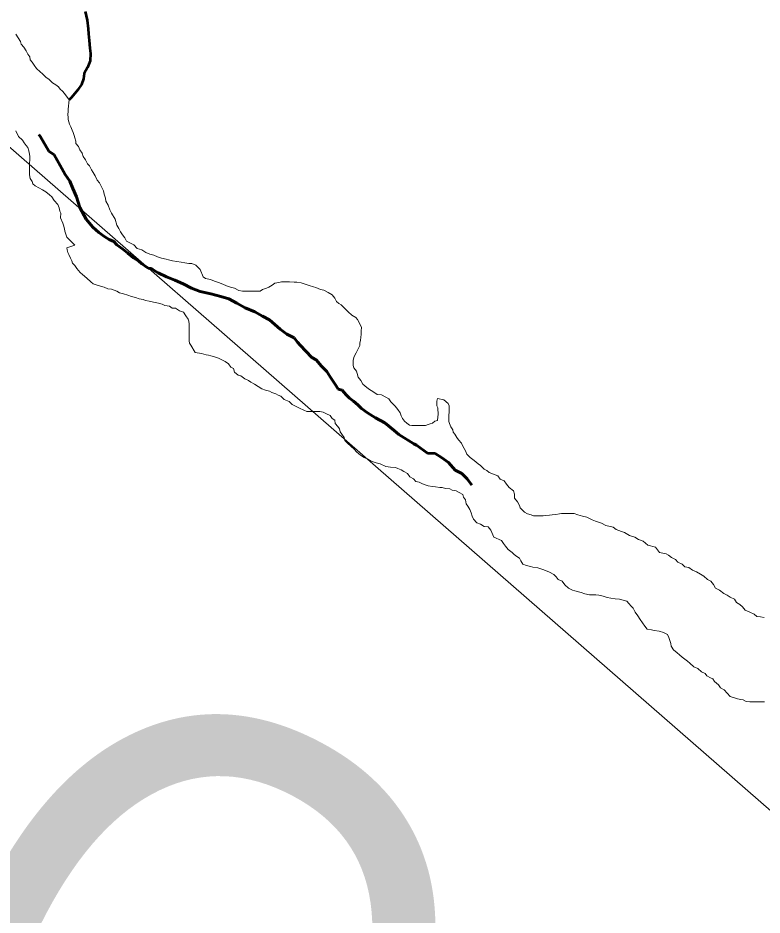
# Model space of a CAD drawing. Extents: x 553962 to 842807, y 8883888 to 9032388.
# Drawn here: x 804564 to 805246, y 9013606 to 9014427 of the extents above; entities that cross this region are included whole.
import ezdxf

# ---------------------------------------------------------------- set-up
doc = ezdxf.new("R2010")
doc.units = 0
doc.header["$LTSCALE"] = 150
doc.linetypes.add('LONG_DASH_SHORT_DASH', pattern=[9.9, 6, -1.2, 1.5, -1.2])
doc.layers.add('60', color=7, linetype='Continuous', lineweight=53)

msp = doc.modelspace()

# ---------------------------------------------------------------- linework, layer by layer
at = {"layer": '60', "lineweight": 13}
for points in [[(812828.9, 9008952.9), (811989, 9010721), (811110.1, 9010838.5), (810182.8, 9011705), (809089.2, 9011827.6), (808724.8, 9012455.9), (806843.8, 9013427.5), (805356.6, 9013611.3), (804061.8, 9014740.5), (803186.9, 9014617.9)], [(804562.5, 9014412.4), (804564.5, 9014408.9), (804566.7, 9014405.7), (804567.5, 9014403.4), (804569.7, 9014400.4), (804571.9, 9014397.1), (804573.6, 9014394.1), (804575.4, 9014391.8), (804575.6, 9014388.8), (804577.3, 9014386.8), (804579.3, 9014384), (804581.3, 9014381), (804584.8, 9014378), (804587, 9014376.2), (804590, 9014373), (804593, 9014370.9), (804596, 9014367.9), (804599.2, 9014366.1), (804601.4, 9014364.1), (804603.2, 9014362.1), (804605.2, 9014360.1), (804606.9, 9014358.1), (804611.3, 9014352.3), (804610.3, 9014343.8), (804610.3, 9014341.8), (804610.2, 9014338.5), (804610.5, 9014336.5), (804610.5, 9014334.3), (804610.9, 9014332.2), (804611.7, 9014330), (804612.7, 9014327.7), (804614.1, 9014324.5), (804614.9, 9014322.5), (804615.8, 9014319.5), (804616.6, 9014317.4), (804617.3, 9014314.4), (804617.5, 9014312.4), (804620, 9014309.4), (804621.2, 9014306.4), (804623.2, 9014303.4), (804624.2, 9014300.4), (804626.4, 9014297.3), (804628.2, 9014293.8), (804629.9, 9014291.8), (804631.6, 9014288.1), (804633.3, 9014285.8), (804635.1, 9014282.8), (804637, 9014278.8), (804639, 9014276.2), (804641.2, 9014272), (804642.7, 9014269), (804643.2, 9014265.9), (804644.7, 9014262.2), (804644.9, 9014259.4), (804646.9, 9014255.7), (804648.6, 9014251.4), (804650.1, 9014248.6), (804653.3, 9014243.1), (804655, 9014237.6), (804656.7, 9014234.6), (804658.4, 9014231.3), (804660.2, 9014228.5), (804662.4, 9014225.8), (804663.9, 9014222.8), (804667.4, 9014221), (804670.4, 9014219.5), (804673.6, 9014216.2), (804677.8, 9014214.9), (804681.6, 9014212.6), (804685.1, 9014211.1), (804688.8, 9014210.1), (804692.3, 9014208.5), (804696, 9014207.3), (804700, 9014206.5), (804702.3, 9014205.7), (804706, 9014204.9), (804710, 9014204.2), (804713.8, 9014203.6), (804717.3, 9014203.1), (804721, 9014202.3), (804723.5, 9014202.3), (804727.2, 9014200.8), (804731.2, 9014196.8), (804733.9, 9014190.2), (804736.2, 9014188.7), (804740.7, 9014187.9), (804744.4, 9014186.2), (804748.1, 9014185.1), (804751.9, 9014183.6), (804755.4, 9014181.8), (804759.1, 9014180.8), (804762.8, 9014179.8), (804766.6, 9014177.8)], [(804766.6, 9014177.8), (804762.8, 9014179.8), (804759.1, 9014180.8), (804755.4, 9014181.8), (804751.9, 9014183.6), (804748.1, 9014185.1), (804744.4, 9014186.2), (804740.7, 9014187.9), (804736.2, 9014188.7), (804733.9, 9014190.2), (804731.2, 9014196.8), (804727.2, 9014200.8), (804723.5, 9014202.3), (804721, 9014202.3), (804717.3, 9014203.1), (804713.8, 9014203.6), (804710, 9014204.2), (804706, 9014204.9), (804702.3, 9014205.7), (804700, 9014206.5), (804696, 9014207.3), (804692.3, 9014208.5), (804688.8, 9014210.1), (804685.1, 9014211.1), (804681.6, 9014212.6), (804677.8, 9014214.9), (804673.6, 9014216.2), (804670.4, 9014219.5), (804667.4, 9014221), (804663.9, 9014222.8), (804662.4, 9014225.8), (804660.2, 9014228.5), (804658.4, 9014231.3), (804656.7, 9014234.6), (804655, 9014237.6), (804653.3, 9014243.1), (804650.1, 9014248.6), (804648.6, 9014251.4), (804646.9, 9014255.7), (804644.9, 9014259.4), (804644.7, 9014262.2), (804643.2, 9014265.9), (804642.7, 9014269), (804641.2, 9014272), (804639, 9014276.2), (804637, 9014278.8), (804635.1, 9014282.8), (804633.3, 9014285.8), (804631.6, 9014288.1), (804629.9, 9014291.8), (804628.2, 9014293.8), (804626.4, 9014297.3), (804624.2, 9014300.4), (804623.2, 9014303.4), (804621.2, 9014306.4), (804620, 9014309.4), (804617.5, 9014312.4), (804617.3, 9014314.4), (804616.6, 9014317.4), (804615.8, 9014319.5), (804614.9, 9014322.5), (804614.1, 9014324.5), (804612.7, 9014327.7), (804611.7, 9014330), (804610.9, 9014332.2), (804610.5, 9014334.3), (804610.5, 9014336.5), (804610.2, 9014338.5), (804610.3, 9014341.8), (804610.3, 9014343.8), (804611.3, 9014352.3), (804606.9, 9014358.1), (804605.2, 9014360.1), (804603.2, 9014362.1), (804601.4, 9014364.1), (804599.2, 9014366.1), (804596, 9014367.9), (804593, 9014370.9), (804590, 9014373), (804587, 9014376.2), (804584.8, 9014378), (804581.3, 9014381), (804579.3, 9014384), (804577.3, 9014386.8), (804575.6, 9014388.8), (804575.4, 9014391.8), (804573.6, 9014394.1), (804571.9, 9014397.1), (804569.7, 9014400.4), (804567.5, 9014403.4), (804566.7, 9014405.7), (804564.5, 9014408.9), (804562.5, 9014412.4)], [(804603.6, 9014248.4), (804602.8, 9014250.4), (804602.1, 9014253.5), (804600.9, 9014256.5), (804597.6, 9014260.2), (804595.4, 9014263.3), (804593.2, 9014265.3), (804589.9, 9014268.1), (804587, 9014269.8), (804583.5, 9014271.6), (804580.2, 9014273.4), (804578, 9014275.4), (804577.5, 9014277.4), (804575.5, 9014280.2), (804575.1, 9014283.7), (804575.1, 9014285.7), (804575.1, 9014289.7), (804575.1, 9014293.9), (804575.2, 9014297.7), (804575.2, 9014300.4), (804575, 9014302.5), (804574.5, 9014305.5), (804573.5, 9014308.5), (804572, 9014310.5), (804570, 9014313), (804568.5, 9014315.3), (804564.8, 9014318.8), (804562.4, 9014323.8)], [(804857.2, 9014053), (804855, 9014055.8), (804854.5, 9014058.8), (804852.2, 9014060.5), (804850.2, 9014063.3), (804847, 9014064.8), (804843.8, 9014066.3), (804840.8, 9014066.9), (804838, 9014066.9), (804834, 9014066.9), (804831.8, 9014066.9), (804828.8, 9014066.9), (804826.3, 9014068.2), (804822.3, 9014070), (804819.1, 9014071.5), (804815.6, 9014073.3), (804812.6, 9014076.1), (804808.3, 9014077.8), (804805.1, 9014080.9), (804802.6, 9014081.9), (804800.4, 9014083.2), (804796.9, 9014084.4), (804794.6, 9014085.4), (804791.2, 9014086.5), (804787.7, 9014087.7), (804784.4, 9014089.8), (804780.9, 9014091.8), (804777.7, 9014093.6), (804775.5, 9014095.3), (804772, 9014096.9), (804768.5, 9014099.4), (804766.2, 9014100.2), (804762.8, 9014102.9), (804761.8, 9014106.2), (804759.3, 9014107.5), (804757.1, 9014110.5), (804754.1, 9014112.7), (804751.8, 9014114), (804747.9, 9014115.8), (804744.4, 9014116.8), (804741.1, 9014117.8), (804738.9, 9014118.6), (804736.6, 9014118.9), (804732.6, 9014119.9), (804726.6, 9014120.9), (804722.7, 9014127.5), (804721.5, 9014129.5), (804721.2, 9014131.5), (804721.2, 9014135), (804721.3, 9014137.8), (804721.3, 9014141.2), (804721.3, 9014144.8), (804721.1, 9014146.8), (804720.8, 9014149.5), (804720.4, 9014151.5), (804718.1, 9014154.5), (804715.9, 9014157.8), (804712.2, 9014159.1), (804708.7, 9014161.4), (804705.7, 9014161.6), (804703.2, 9014163.2), (804699, 9014163.9), (804696.5, 9014165.2), (804693, 9014166), (804688.5, 9014167), (804684.7, 9014167.8), (804681.2, 9014168.6), (804679, 9014169.3), (804675.5, 9014170.1), (804672, 9014171.4), (804668.5, 9014172.1), (804665, 9014173.4), (804661, 9014174.7), (804657.3, 9014175.5), (804654.8, 9014177), (804650, 9014178.8), (804646.8, 9014179.3), (804643.3, 9014180.6), (804637.8, 9014182.4), (804633.3, 9014183.9), (804631.1, 9014185.7), (804627.4, 9014188.9), (804623.4, 9014192.2), (804621.4, 9014194.2), (804618.2, 9014197.8), (804616.4, 9014200.5), (804614.5, 9014202.8), (804613.7, 9014204.8), (804612.5, 9014207.3), (804611, 9014210.6), (804610, 9014212.6), (804609.6, 9014214.8), (804609.3, 9014216.8), (804616.6, 9014219.1), (804609.1, 9014226.6), (804607.4, 9014231.9), (804606.9, 9014234.1), (804606.2, 9014237.4), (804605.5, 9014239.4), (804603.5, 9014244.2), (804603.6, 9014248.4)], [(804766.6, 9014177.8), (804770.1, 9014177), (804772.1, 9014177), (804774.1, 9014177), (804777.6, 9014177.2), (804780.6, 9014177.2), (804784.3, 9014177.1), (804786.3, 9014177.1), (804788.3, 9014178.6), (804792.1, 9014179.8), (804794.1, 9014180.6), (804797.1, 9014182.6), (804799.7, 9014184.3), (804803.2, 9014185), (804805.7, 9014185.5), (804809.7, 9014185.5), (804813.2, 9014185.5), (804817.2, 9014185.4), (804819.7, 9014185.2), (804823.7, 9014184.6), (804826.4, 9014183.9), (804831.2, 9014182.3), (804834.9, 9014181.1), (804837.1, 9014180.3), (804841.4, 9014178.5), (804844.6, 9014178), (804848.6, 9014175.7), (804852.1, 9014173.7), (804854.6, 9014170.7), (804856.1, 9014167.7), (804858.3, 9014165.9), (804860.5, 9014164.4), (804863.8, 9014161.1), (804866.7, 9014158.1), (804870, 9014155), (804873.7, 9014153), (804875.4, 9014151), (804877.2, 9014147.7), (804878.9, 9014143.7), (804878.8, 9014140.7), (804878.6, 9014137.7), (804878.3, 9014134.5), (804878, 9014132.2), (804877.5, 9014129.5), (804877.5, 9014127.2), (804875.5, 9014123.7), (804874.2, 9014120.5), (804872.4, 9014117.2), (804871.4, 9014114), (804871.4, 9014111), (804871.4, 9014109), (804872.1, 9014107), (804874.3, 9014103.7), (804875.1, 9014101.7), (804876, 9014098.2), (804878.3, 9014095.2), (804880.2, 9014091.9), (804884, 9014088.8), (804886.2, 9014087.1), (804889.4, 9014085.1), (804893.2, 9014082.5), (804897.2, 9014082), (804901.2, 9014080), (804904.1, 9014078.5), (804905.9, 9014075.7), (804908.1, 9014073.7), (804909.8, 9014071.7), (804912.3, 9014068.6), (804914.3, 9014065.6), (804915.3, 9014062.9), (804916.5, 9014060.6), (804918.2, 9014058.1), (804920.5, 9014056.3), (804923, 9014054.3), (804925.2, 9014054), (804927.5, 9014054), (804930, 9014054), (804932, 9014054), (804934.2, 9014054), (804937.5, 9014054.2), (804940, 9014054.9), (804942, 9014055.7), (804944, 9014056.2), (804946.2, 9014057.9), (804948.5, 9014058.6), (804949, 9014062.1), (804949.1, 9014064.1), (804949.1, 9014066.1), (804948.8, 9014068.2), (804948.8, 9014070.2), (804947.9, 9014072.2), (804947.9, 9014074.4), (804947.9, 9014076.4), (804948.7, 9014078.9), (804954.4, 9014077.6), (804958.4, 9014074.1), (804959.4, 9014072.1), (804959.3, 9014068.8), (804959.3, 9014066.6), (804958.8, 9014063.3), (804958.8, 9014060.3)], [(804958.8, 9014060.3), (804958.8, 9014063.3), (804959.3, 9014066.6), (804959.3, 9014068.8), (804959.4, 9014072.1), (804958.4, 9014074.1), (804954.4, 9014077.6), (804948.7, 9014078.9), (804947.9, 9014076.4), (804947.9, 9014074.4), (804947.9, 9014072.2), (804948.8, 9014070.2), (804948.8, 9014068.2), (804949.1, 9014066.1), (804949.1, 9014064.1), (804949, 9014062.1), (804948.5, 9014058.6), (804946.2, 9014057.9), (804944, 9014056.2), (804942, 9014055.7), (804940, 9014054.9), (804937.5, 9014054.2), (804934.2, 9014054), (804932, 9014054), (804930, 9014054), (804927.5, 9014054), (804925.2, 9014054), (804923, 9014054.3), (804920.5, 9014056.3), (804918.2, 9014058.1), (804916.5, 9014060.6), (804915.3, 9014062.9), (804914.3, 9014065.6), (804912.3, 9014068.6), (804909.8, 9014071.7), (804908.1, 9014073.7), (804905.9, 9014075.7), (804904.1, 9014078.5), (804901.2, 9014080), (804897.2, 9014082), (804893.2, 9014082.5), (804889.4, 9014085.1), (804886.2, 9014087.1), (804884, 9014088.8), (804880.2, 9014091.9), (804878.3, 9014095.2), (804876, 9014098.2), (804875.1, 9014101.7), (804874.3, 9014103.7), (804872.1, 9014107), (804871.4, 9014109), (804871.4, 9014111), (804871.4, 9014114), (804872.4, 9014117.2), (804874.2, 9014120.5), (804875.5, 9014123.7), (804877.5, 9014127.2), (804877.5, 9014129.5), (804878, 9014132.2), (804878.3, 9014134.5), (804878.6, 9014137.7), (804878.8, 9014140.7), (804878.9, 9014143.7), (804877.2, 9014147.7), (804875.4, 9014151), (804873.7, 9014153), (804870, 9014155), (804866.7, 9014158.1), (804863.8, 9014161.1), (804860.5, 9014164.4), (804858.3, 9014165.9), (804856.1, 9014167.7), (804854.6, 9014170.7), (804852.1, 9014173.7), (804848.6, 9014175.7), (804844.6, 9014178), (804841.4, 9014178.5), (804837.1, 9014180.3), (804834.9, 9014181.1), (804831.2, 9014182.3), (804826.4, 9014183.9), (804823.7, 9014184.6), (804819.7, 9014185.2), (804817.2, 9014185.4), (804813.2, 9014185.5), (804809.7, 9014185.5), (804805.7, 9014185.5), (804803.2, 9014185), (804799.7, 9014184.3), (804797.1, 9014182.6), (804794.1, 9014180.6), (804792.1, 9014179.8), (804788.3, 9014178.6), (804786.3, 9014177.1), (804784.3, 9014177.1), (804780.6, 9014177.2), (804777.6, 9014177.2), (804774.1, 9014177), (804772.1, 9014177), (804770.1, 9014177), (804766.6, 9014177.8)], [(804958.8, 9014060.3), (804959, 9014057.8), (804959.7, 9014055.8), (804960.7, 9014052.8), (804962.5, 9014050), (804962.9, 9014048), (804964.4, 9014046), (804966.2, 9014043.2), (804967.9, 9014041), (804970.4, 9014038), (804971.6, 9014035.7), (804973.1, 9014032.9), (804974.3, 9014030.9), (804975.5, 9014027.9), (804978.5, 9014024.9), (804982.2, 9014022.1), (804985.7, 9014019.1), (804988, 9014017.3), (804991.4, 9014014), (804993.7, 9014012.8), (804995.9, 9014011), (804999.7, 9014009.5), (805003.7, 9014008), (805006.1, 9014004.9), (805009.6, 9014003.4), (805011.8, 9014000.4), (805014.3, 9013997.4), (805018.1, 9013994.1), (805019, 9013991.3), (805019.2, 9013987.6), (805021.7, 9013984.3), (805023.5, 9013980.8), (805024.2, 9013978.8), (805026.2, 9013976.8), (805028.2, 9013974.7), (805031.1, 9013973.2), (805034.4, 9013972.2), (805036.6, 9013971.4), (805041.6, 9013971.4), (805045.4, 9013971.4), (805047.6, 9013971.6), (805051.1, 9013971.8), (805053.7, 9013972.1), (805056.9, 9013972.6), (805060.2, 9013973.3), (805062.2, 9013973.5), (805065.4, 9013973.5), (805067.4, 9013973.5), (805069.9, 9013973.5), (805073.7, 9013973.4), (805077.2, 9013972.4), (805081.4, 9013970.9), (805085.4, 9013970.1), (805090.1, 9013967.8), (805093.1, 9013966.3), (805098.6, 9013964.5), (805102.8, 9013962.5), (805109.3, 9013960.9), (805112.1, 9013958.9), (805117.1, 9013956.9), (805119.8, 9013956.1), (805124.3, 9013953.3), (805129.3, 9013951.8), (805132.5, 9013949.8), (805137, 9013948), (805141.2, 9013944.5), (805148.2, 9013942.7), (805151.9, 9013937.9), (805157.9, 9013936.6), (805160.2, 9013935.3), (805162.7, 9013933.3), (805166.4, 9013931.3), (805168.6, 9013929), (805172.6, 9013927.2), (805175.1, 9013924.7), (805178.6, 9013923.9), (805182.1, 9013921.7), (805185.6, 9013919.9), (805189.3, 9013917.8), (805192.5, 9013916.1), (805195.8, 9013913.1), (805199, 9013911.5), (805201.2, 9013908.5), (805203.2, 9013905.2), (805206.7, 9013903.2), (805210.7, 9013900.2), (805213.9, 9013898.7), (805216.4, 9013896.9), (805220.4, 9013895.1), (805222.4, 9013892.1), (805225.3, 9013890.1), (805227.8, 9013888.1), (805230.3, 9013884.8), (805234.6, 9013883), (805238.5, 9013881.2), (805241, 9013879.2), (805244.3, 9013878.7), (805247.8, 9013878.2)], [(805247.8, 9013878.2), (805244.3, 9013878.7), (805241, 9013879.2), (805238.5, 9013881.2), (805234.6, 9013883), (805230.3, 9013884.8), (805227.8, 9013888.1), (805225.3, 9013890.1), (805222.4, 9013892.1), (805220.4, 9013895.1), (805216.4, 9013896.9), (805213.9, 9013898.7), (805210.7, 9013900.2), (805206.7, 9013903.2), (805203.2, 9013905.2), (805201.2, 9013908.5), (805199, 9013911.5), (805195.8, 9013913.1), (805192.5, 9013916.1), (805189.3, 9013917.8), (805185.6, 9013919.9), (805182.1, 9013921.7), (805178.6, 9013923.9), (805175.1, 9013924.7), (805172.6, 9013927.2), (805168.6, 9013929), (805166.4, 9013931.3), (805162.7, 9013933.3), (805160.2, 9013935.3), (805157.9, 9013936.6), (805151.9, 9013937.9), (805148.2, 9013942.7), (805141.2, 9013944.5), (805137, 9013948), (805132.5, 9013949.8), (805129.3, 9013951.8), (805124.3, 9013953.3), (805119.8, 9013956.1), (805117.1, 9013956.9), (805112.1, 9013958.9), (805109.3, 9013960.9), (805102.8, 9013962.5), (805098.6, 9013964.5), (805093.1, 9013966.3), (805090.1, 9013967.8), (805085.4, 9013970.1), (805081.4, 9013970.9), (805077.2, 9013972.4), (805073.7, 9013973.4), (805069.9, 9013973.5), (805067.4, 9013973.5), (805065.4, 9013973.5), (805062.2, 9013973.5), (805060.2, 9013973.3), (805056.9, 9013972.6), (805053.7, 9013972.1), (805051.1, 9013971.8), (805047.6, 9013971.6), (805045.4, 9013971.4), (805041.6, 9013971.4), (805036.6, 9013971.4), (805034.4, 9013972.2), (805031.1, 9013973.2), (805028.2, 9013974.7), (805026.2, 9013976.8), (805024.2, 9013978.8), (805023.5, 9013980.8), (805021.7, 9013984.3), (805019.2, 9013987.6), (805019, 9013991.3), (805018.1, 9013994.1), (805014.3, 9013997.4), (805011.8, 9014000.4), (805009.6, 9014003.4), (805006.1, 9014004.9), (805003.7, 9014008), (804999.7, 9014009.5), (804995.9, 9014011), (804993.7, 9014012.8), (804991.4, 9014014), (804988, 9014017.3), (804985.7, 9014019.1), (804982.2, 9014022.1), (804978.5, 9014024.9), (804975.5, 9014027.9), (804974.3, 9014030.9), (804973.1, 9014032.9), (804971.6, 9014035.7), (804970.4, 9014038), (804967.9, 9014041), (804966.2, 9014043.2), (804964.4, 9014046), (804962.9, 9014048), (804962.5, 9014050), (804960.7, 9014052.8), (804959.7, 9014055.8), (804959, 9014057.8), (804958.8, 9014060.3)], [(805144.6, 9013866.8), (805140.6, 9013867.6), (805138.4, 9013870.4), (805136.2, 9013873.4), (805134.2, 9013876.4), (805132, 9013879.9), (805129.5, 9013883.2), (805127.8, 9013886.7), (805125.8, 9013888.7), (805123.8, 9013891.2), (805121.8, 9013893.3), (805118.6, 9013894), (805115.3, 9013895.1), (805111.1, 9013895.3), (805107.3, 9013895.9), (805103.8, 9013896.4), (805100.3, 9013897.7), (805096.4, 9013898.7), (805093.6, 9013899), (805089.9, 9013899), (805087.6, 9013899), (805083.4, 9013900), (805080.1, 9013901), (805074.4, 9013902.6), (805072.1, 9013903.3), (805068.4, 9013905.1), (805065.2, 9013908.2), (805062.7, 9013911.4), (805059.2, 9013913), (805057.2, 9013915.5), (805055, 9013917.7), (805051.2, 9013919.8), (805046, 9013921.8), (805040.5, 9013923.6), (805036, 9013924.4), (805033.8, 9013924.9), (805030, 9013925.9), (805026.8, 9013927.2), (805024.8, 9013930.2), (805023.8, 9013932.5), (805021.1, 9013934), (805018.9, 9013935.8), (805016.9, 9013937.8), (805013.4, 9013940.5), (805010.9, 9013943.6), (805008.9, 9013946.1), (805007.2, 9013948.8), (805000.2, 9013951.9), (804997.3, 9013958.2), (804995, 9013961.2), (804991.3, 9013961.7), (804987.8, 9013963.7), (804984.6, 9013965), (804981.6, 9013968.3), (804980.4, 9013971.1), (804979.4, 9013974.1), (804978.2, 9013977.1), (804976.4, 9013980.3), (804974.7, 9013982.3), (804974.2, 9013986.1), (804972.5, 9013988.4), (804971.8, 9013990.9), (804968.3, 9013992.7), (804965.8, 9013994.2), (804962, 9013994.7), (804959.8, 9013996), (804956, 9013996.5), (804952.8, 9013997.3), (804950.8, 9013997.3), (804946.8, 9013997.8), (804944.1, 9013998.1), (804940.1, 9013998.9), (804936.3, 9014000.1), (804934.1, 9014000.9), (804931.8, 9014002.2), (804928.6, 9014002.9), (804926.6, 9014005.2), (804923.1, 9014007), (804921.1, 9014010), (804917.6, 9014012), (804915.4, 9014013.5), (804912.4, 9014014.8), (804910.2, 9014015.6), (804905.4, 9014015.9), (804901.4, 9014016.6), (804896.2, 9014018.9), (804892.4, 9014020), (804887.7, 9014021.5), (804884.7, 9014023.3), (804881.5, 9014024.8), (804878.2, 9014026.8), (804874.5, 9014029.8), (804872.5, 9014032.1), (804868.8, 9014035.4), (804866.8, 9014037.4), (804863.6, 9014040.4), (804863.1, 9014043.2), (804861.1, 9014046.2), (804859.4, 9014048.2), (804858.9, 9014051), (804857.2, 9014053)], [(805247.9, 9013801), (805243.7, 9013801.1), (805240.2, 9013801.1), (805238.2, 9013801.1), (805234.7, 9013801.1), (805231.2, 9013801.4), (805228.4, 9013802.7), (805226.2, 9013803.2), (805223.4, 9013803.7), (805216.5, 9013806), (805211, 9013812.1), (805207.8, 9013813.8), (805205.8, 9013816.6), (805202.3, 9013819.6), (805200.8, 9013822.1), (805198.6, 9013822.9), (805195.1, 9013824.9), (805193.6, 9013826.9), (805190.4, 9013828.5), (805186.9, 9013831.5), (805183.4, 9013833), (805179.7, 9013836.3), (805177.4, 9013838.1), (805172.7, 9013841.8), (805170.2, 9013843.9), (805168, 9013845.9), (805164.8, 9013848.7), (805162.5, 9013851.9), (805162.1, 9013854.4), (805161.3, 9013857.2), (805160.3, 9013860), (805159.1, 9013862.7), (805155.6, 9013864.5), (805151.6, 9013865.8), (805146.9, 9013866.3), (805144.6, 9013866.8)]]:
    msp.add_lwpolyline(points, dxfattribs=at)
at = {"layer": '60'}
msp.add_lwpolyline([(804626, 9014433.3), (804627.7, 9014425.3), (804628.7, 9014417.3), (804629.1, 9014412.6), (804629.6, 9014406.6), (804630.3, 9014399.5), (804630.8, 9014394.8), (804630.5, 9014388), (804628.2, 9014381.8), (804625, 9014376.5), (804624.4, 9014371.5), (804622.7, 9014366.3), (804619.1, 9014361.3), (804613.3, 9014354.3), (804611.2, 9014352.4)], dxfattribs=at)
at = {"layer": '60', "linetype": 'LONG_DASH_SHORT_DASH', "lineweight": 60}
for points in [[(804686.7, 9014197.7), (804683.7, 9014198), (804680.7, 9014200.2), (804677.9, 9014202), (804675, 9014204.5), (804670.2, 9014207.5), (804665, 9014211.8), (804660.3, 9014215.6), (804655.1, 9014219.4), (804652.3, 9014222.6), (804647.8, 9014224.4), (804643.9, 9014226.7), (804638.6, 9014230.7), (804632.9, 9014235.8), (804627, 9014243), (804621, 9014253.8), (804618.1, 9014263.6), (804614.7, 9014271.1), (804612, 9014277.7), (804607.5, 9014283.9), (804603.1, 9014292.2), (804597.6, 9014301.8), (804592.6, 9014305.3), (804585, 9014318.3), (804583.6, 9014320.6)], [(804980, 9013999.3), (804975.6, 9014005.2), (804970.9, 9014010), (804964.7, 9014013), (804958.7, 9014020.1), (804952.3, 9014024.9), (804946.5, 9014028.4), (804939.5, 9014028.7), (804929.3, 9014036), (804926.8, 9014037.3), (804913.1, 9014045.8), (804908.9, 9014049.4), (804900.2, 9014056.4), (804891.8, 9014061.2), (804884.5, 9014065.5), (804879.1, 9014069.5), (804875.6, 9014073.1), (804871.8, 9014076.3), (804867.9, 9014079.1), (804864.9, 9014082.1), (804861.2, 9014086.4), (804857.7, 9014087.4), (804855.9, 9014090.4), (804850.2, 9014098.5), (804847.3, 9014103.5), (804842.3, 9014108.3), (804837.6, 9014114.3), (804833.4, 9014116.3), (804822.7, 9014127.7), (804820.5, 9014130.4), (804817.2, 9014134.4), (804810.5, 9014137.7), (804804.5, 9014142.3), (804799.6, 9014146.5), (804794.8, 9014150.8), (804788.4, 9014154.1), (804781.2, 9014158.1), (804772.4, 9014161.9), (804764.7, 9014166.2), (804757.5, 9014170), (804750.2, 9014172.3), (804741, 9014174.6), (804731.3, 9014176.9), (804723.3, 9014179.7), (804715.8, 9014183.8), (804708.1, 9014187.1), (804700.4, 9014190.3), (804692.9, 9014193.9), (804689.9, 9014195.4), (804686.7, 9014197.7)]]:
    msp.add_lwpolyline(points, dxfattribs=at)

# ---------------------------------------------------------------- texts
at = {"layer": '60', "width": 0.9}
msp.add_text('R I O   S Ã O   F R A N C I S C O', height=500, rotation=332.036, dxfattribs=at).set_placement((803570.2, 9013864.4))

doc.saveas('drawing.dxf')
